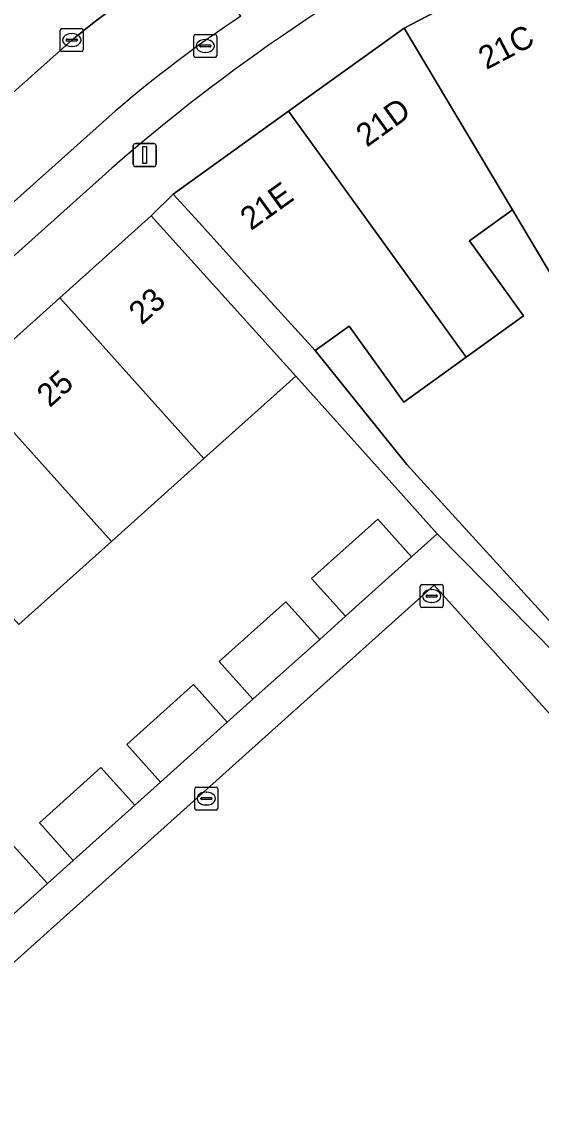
# Model space of a CAD drawing. Extents: x 162172 to 163187, y 382874 to 383685.
# Drawn here: x 162921.45 to 162944.01, y 383423.58 to 383471.34 of the extents above; entities that cross this region are included whole.
import ezdxf

# ---------------------------------------------------------------- set-up
doc = ezdxf.new("R2010")
doc.units = 0
for name, color, linetype in [('IMGEO_Berm_groen', 7, 'Continuous'), ('IMGEO_Erf', 7, 'Continuous'), ('IMGEO_Kolk', 7, 'Continuous'), ('IMGEO_Lichtmast', 7, 'Continuous'), ('IMGEO_Muur', 7, 'Continuous'), ('IMGEO_Pand', 7, 'Continuous'), ('IMGEO_Pand_nummerreeks', 7, 'Continuous'), ('IMGEO_Parkeervlak_open', 7, 'Continuous'), ('IMGEO_Rijbaan_lokaal_open', 7, 'Continuous'), ('IMGEO_Voetpad_open', 7, 'Continuous')]:
    doc.layers.add(name, color=color, linetype=linetype)

msp = doc.modelspace()

# ---------------------------------------------------------------- linework, layer by layer
at = {"layer": 'IMGEO_Berm_groen'}
for points in [[(162923.614, 383470.551), (162924.586, 383471.328), (162928.863, 383474.516), (162932.765, 383477.091)], [(162887.404, 383443.822), (162891.575, 383448.333), (162893.393, 383450.299), (162898.882, 383455.131), (162907.563, 383462.772), (162911.739, 383459.956), (162923.614, 383470.551)]]:
    msp.add_lwpolyline(points, dxfattribs=at)
msp.add_arc((162904.706, 383482.564), 18.574, 303.0532, 344.4091, dxfattribs=at)
at = {"layer": 'IMGEO_Erf'}
for points in [[(162946.028, 383457.695), (162942.771, 383463.163), (162940.906, 383461.821), (162943.254, 383458.56), (162940.75, 383456.757), (162938.046, 383454.81), (162935.668, 383458.112), (162934.187, 383457.046), (162938.178, 383452.092), (162945.233, 383444.352)], [(162921.087, 383435.508), (162922.556, 383433.87), (162923.674, 383434.873), (162922.205, 383436.511), (162924.882, 383438.913), (162926.351, 383437.275), (162927.469, 383438.279), (162926, 383439.916), (162928.9, 383442.519), (162930.369, 383440.881), (162931.489, 383441.885), (162930.02, 383443.523), (162932.923, 383446.127), (162934.392, 383444.489), (162935.509, 383445.491), (162934.04, 383447.129), (162936.915, 383449.709), (162938.384, 383448.071), (162939.501, 383449.073), (162938.032, 383450.711), (162933.349, 383455.933), (162929.354, 383452.351), (162925.334, 383448.746), (162921.313, 383445.141)]]:
    msp.add_lwpolyline(points, dxfattribs=at)
at = {"layer": 'IMGEO_Kolk'}
for p, q in [((162923.113, 383470.125), (162923.113, 383470.977)), ((162923.188, 383471.051), (162924.04, 383471.051)), ((162923.601, 383470.831), (162923.626, 383470.831)), ((162924.114, 383470.977), (162924.114, 383470.125)), ((162923.372, 383470.545), (162923.372, 383470.557)), ((162923.81, 383470.508), (162923.412, 383470.508)), ((162923.415, 383470.594), (162923.813, 383470.594)), ((162923.856, 383470.557), (162923.856, 383470.545)), ((162928.916, 383469.868), (162928.916, 383470.72)), ((162928.991, 383470.794), (162929.843, 383470.794)), ((162929.404, 383470.574), (162929.429, 383470.574)), ((162929.917, 383470.72), (162929.917, 383469.868)), ((162924.04, 383470.051), (162923.188, 383470.051)), ((162923.624, 383470.271), (162923.599, 383470.271)), ((162929.175, 383470.288), (162929.175, 383470.3)), ((162929.613, 383470.251), (162929.215, 383470.251)), ((162929.218, 383470.337), (162929.616, 383470.337)), ((162929.427, 383470.014), (162929.402, 383470.014)), ((162929.659, 383470.3), (162929.659, 383470.288)), ((162929.843, 383469.794), (162928.991, 383469.794)), ((162938.757, 383445.946), (162938.757, 383446.798)), ((162938.832, 383446.872), (162939.684, 383446.872)), ((162939.245, 383446.652), (162939.27, 383446.652)), ((162939.758, 383446.798), (162939.758, 383445.946)), ((162939.016, 383446.366), (162939.016, 383446.378)), ((162939.454, 383446.329), (162939.056, 383446.329)), ((162939.059, 383446.415), (162939.457, 383446.415)), ((162939.268, 383446.092), (162939.243, 383446.092)), ((162939.5, 383446.378), (162939.5, 383446.366)), ((162939.684, 383445.872), (162938.832, 383445.872)), ((162928.96, 383437.139), (162928.96, 383437.991)), ((162929.035, 383438.065), (162929.887, 383438.065)), ((162929.961, 383437.991), (162929.961, 383437.139)), ((162929.219, 383437.559), (162929.219, 383437.571)), ((162929.657, 383437.522), (162929.259, 383437.522)), ((162929.262, 383437.608), (162929.66, 383437.608)), ((162929.448, 383437.845), (162929.473, 383437.845)), ((162929.703, 383437.571), (162929.703, 383437.559)), ((162929.887, 383437.065), (162929.035, 383437.065)), ((162929.471, 383437.285), (162929.446, 383437.285))]:
    msp.add_line(p, q, dxfattribs=at)
for points in [[(162923.113, 383470.125), (162923.113, 383470.977)], [(162923.188, 383471.051), (162924.04, 383471.051)], [(162924.114, 383470.977), (162924.114, 383470.125)], [(162928.916, 383469.868), (162928.916, 383470.72)], [(162928.991, 383470.794), (162929.843, 383470.794)], [(162929.917, 383470.72), (162929.917, 383469.868)], [(162924.04, 383470.051), (162923.188, 383470.051)], [(162929.843, 383469.794), (162928.991, 383469.794)], [(162938.757, 383445.946), (162938.757, 383446.798)], [(162938.832, 383446.872), (162939.684, 383446.872)], [(162939.758, 383446.798), (162939.758, 383445.946)], [(162939.684, 383445.872), (162938.832, 383445.872)], [(162928.96, 383437.139), (162928.96, 383437.991)], [(162929.035, 383438.065), (162929.887, 383438.065)], [(162929.961, 383437.991), (162929.961, 383437.139)], [(162929.887, 383437.065), (162929.035, 383437.065)]]:
    msp.add_lwpolyline(points, dxfattribs=at)
for centre, radius, start, end in [((162923.19, 383470.975), 0.0765, 91.552, 178.448), ((162923.19, 383470.975), 0.0765, 91.552, 178.448), ((162924.038, 383470.975), 0.0765, 1.552, 88.448), ((162924.038, 383470.975), 0.0765, 1.552, 88.448), ((162923.412, 383470.554), 0.0403, 85.8775, 175.7526), ((162923.409, 383470.544), 0.0366, 178.938, 274.7102), ((162923.813, 383470.551), 0.043, 264.8664, 352.4533), ((162923.817, 383470.556), 0.0386, 1.7309, 96.639), ((162928.993, 383470.718), 0.0765, 91.552, 178.448), ((162928.993, 383470.718), 0.0765, 91.552, 178.448), ((162929.841, 383470.718), 0.0765, 1.552, 88.448), ((162929.841, 383470.718), 0.0765, 1.552, 88.448), ((162923.19, 383470.127), 0.0765, 181.552, 268.448), ((162923.19, 383470.127), 0.0765, 181.552, 268.448), ((162924.038, 383470.127), 0.0765, 271.552, 358.448), ((162924.038, 383470.127), 0.0765, 271.552, 358.448), ((162928.993, 383469.87), 0.0765, 181.552, 268.448), ((162928.993, 383469.87), 0.0765, 181.552, 268.448), ((162929.215, 383470.297), 0.0403, 85.8775, 175.7526), ((162929.212, 383470.287), 0.0366, 178.938, 274.7102), ((162929.616, 383470.294), 0.043, 264.8664, 352.4533), ((162929.62, 383470.299), 0.0386, 1.7309, 96.639), ((162929.841, 383469.87), 0.0765, 271.552, 358.448), ((162929.841, 383469.87), 0.0765, 271.552, 358.448), ((162938.834, 383446.796), 0.0765, 91.552, 178.448), ((162938.834, 383446.796), 0.0765, 91.552, 178.448), ((162939.682, 383446.796), 0.0765, 1.552, 88.448), ((162939.682, 383446.796), 0.0765, 1.552, 88.448), ((162939.056, 383446.375), 0.0403, 85.8775, 175.7526), ((162939.053, 383446.365), 0.0366, 178.938, 274.7102), ((162939.457, 383446.372), 0.043, 264.8664, 352.4533), ((162939.461, 383446.377), 0.0386, 1.7309, 96.639), ((162938.834, 383445.948), 0.0765, 181.552, 268.448), ((162938.834, 383445.948), 0.0765, 181.552, 268.448), ((162939.682, 383445.948), 0.0765, 271.552, 358.448), ((162939.682, 383445.948), 0.0765, 271.552, 358.448), ((162929.037, 383437.989), 0.0765, 91.552, 178.448), ((162929.037, 383437.989), 0.0765, 91.552, 178.448), ((162929.885, 383437.989), 0.0765, 1.552, 88.448), ((162929.885, 383437.989), 0.0765, 1.552, 88.448), ((162929.259, 383437.568), 0.0403, 85.8775, 175.7526), ((162929.256, 383437.558), 0.0366, 178.938, 274.7102), ((162929.66, 383437.565), 0.043, 264.8664, 352.4533), ((162929.664, 383437.57), 0.0386, 1.7309, 96.639), ((162929.037, 383437.141), 0.0765, 181.552, 268.448), ((162929.037, 383437.141), 0.0765, 181.552, 268.448), ((162929.885, 383437.141), 0.0765, 271.552, 358.448), ((162929.885, 383437.141), 0.0765, 271.552, 358.448)]:
    msp.add_arc(centre, radius, start, end, dxfattribs=at)
for centre, major_axis, ratio, start_param, end_param in [((162923.6, 383470.551), (-0.387, 0.002), 0.722429, 4.712389, 7.853982), ((162923.625, 383470.551), (-0.39, 0.002), 0.717154, 1.570796, 4.712389), ((162929.403, 383470.294), (-0.387, 0.002), 0.722429, 4.712389, 7.853982), ((162929.428, 383470.294), (-0.39, 0.002), 0.717154, 1.570796, 4.712389), ((162939.244, 383446.372), (-0.387, 0.002), 0.722429, 4.712389, 7.853982), ((162939.269, 383446.372), (-0.39, 0.002), 0.717154, 1.570796, 4.712389), ((162929.447, 383437.565), (-0.387, 0.002), 0.722429, 4.712389, 7.853982), ((162929.472, 383437.565), (-0.39, 0.002), 0.717154, 1.570796, 4.712389)]:
    msp.add_ellipse(centre, major_axis=major_axis, ratio=ratio, start_param=start_param, end_param=end_param, dxfattribs=at)
at = {"layer": 'IMGEO_Lichtmast'}
for p, q in [((162926.386, 383466.052), (162927.176, 383466.052)), ((162927.176, 383466.052), (162926.386, 383466.052)), ((162926.286, 383465.152), (162926.286, 383465.952)), ((162926.286, 383465.952), (162926.286, 383465.152)), ((162927.276, 383465.952), (162927.276, 383465.152)), ((162927.276, 383465.152), (162927.276, 383465.952)), ((162927.176, 383465.052), (162926.386, 383465.052)), ((162926.386, 383465.052), (162927.176, 383465.052))]:
    msp.add_line(p, q, dxfattribs=at)
msp.add_lwpolyline([(162926.706, 383465.927), (162926.856, 383465.927), (162926.856, 383465.177), (162926.706, 383465.177), (162926.706, 383465.927)], dxfattribs=at)
for centre, start, end in [((162926.386, 383465.952), 90, 180), ((162926.386, 383465.952), 90, 180), ((162927.176, 383465.952), 0, 90), ((162927.176, 383465.952), 360, 90), ((162926.386, 383465.152), 180, 270), ((162926.386, 383465.152), 180, 270), ((162927.176, 383465.152), 270, 0), ((162927.176, 383465.152), 270, 0)]:
    msp.add_arc(centre, 0.1, start, end, dxfattribs=at)
at = {"layer": 'IMGEO_Muur'}
msp.add_lwpolyline([(162947.75, 383440.698), (162939.501, 383449.073)], dxfattribs=at)
at = {"layer": 'IMGEO_Pand'}
for points in [[(162948.281, 383466.277), (162944.367, 383474.372), (162938.056, 383471.074), (162942.771, 383463.163), (162946.028, 383457.695), (162948.987, 383459.254), (162945.579, 383464.854)], [(162938.056, 383471.074), (162933.04, 383467.462), (162940.75, 383456.757), (162943.254, 383458.56), (162940.906, 383461.821), (162942.771, 383463.163)], [(162940.75, 383456.757), (162933.04, 383467.462), (162928.025, 383463.85), (162929.134, 383462.626), (162931.382, 383460.145), (162934.187, 383457.046), (162935.668, 383458.112), (162938.046, 383454.81)], [(162929.354, 383452.351), (162933.349, 383455.933), (162927.067, 383462.904), (162923.09, 383459.337)], [(162929.354, 383452.351), (162923.09, 383459.337), (162919.069, 383455.731), (162925.334, 383448.746)], [(162925.334, 383448.746), (162919.069, 383455.731), (162915.049, 383452.126), (162921.313, 383445.141)], [(162938.384, 383448.071), (162936.915, 383449.709), (162934.04, 383447.129), (162935.509, 383445.491)], [(162930.02, 383443.523), (162931.489, 383441.885), (162934.392, 383444.489), (162932.923, 383446.127)], [(162926, 383439.916), (162927.469, 383438.279), (162930.369, 383440.881), (162928.9, 383442.519)], [(162922.205, 383436.511), (162923.674, 383434.873), (162926.351, 383437.275), (162924.882, 383438.913)], [(162922.556, 383433.87), (162921.087, 383435.508), (162917.738, 383432.504), (162919.207, 383430.867)]]:
    msp.add_lwpolyline(points, close=True, dxfattribs=at)
at = {"layer": 'IMGEO_Parkeervlak_open'}
for points in [[(162925.505, 383467.463), (162876.516, 383423.635)], [(162877.943, 383424.117), (162879.207, 383424.011), (162879.944, 383424.284), (162925.349, 383464.98)]]:
    msp.add_lwpolyline(points, dxfattribs=at)
msp.add_lwpolyline([(162979.85, 383448.242), (162976.637, 383451.959), (162973.952, 383455.065), (162965.401, 383447.39), (162964.688, 383448.12), (162964.139, 383447.655), (162964.844, 383446.912), (162957.727, 383440.547), (162957.091, 383441.302), (162956.558, 383440.848), (162957.203, 383440.092), (162950.131, 383433.718), (162949.492, 383434.481), (162950.025, 383434.963), (162939.367, 383446.841), (162900.891, 383412.317), (162900.798, 383412.235), (162904.191, 383408.453), (162902.485, 383406.92), (162915.853, 383392.195), (162945.417, 383418.688), (162946.141, 383417.88), (162970.83, 383440.134)], close=True, dxfattribs=at)
for centre, radius, start, end in [((162980.069, 383402.144), 83.323, 117.42416, 131.05076), ((162961.77, 383425.171), 55.712, 123.5762, 130.6127)]:
    msp.add_arc(centre, radius, start, end, dxfattribs=at)
at = {"layer": 'IMGEO_Rijbaan_lokaal_open'}
for points in [[(162930.959, 383471.587), (162928.863, 383474.516), (162924.586, 383471.328), (162923.614, 383470.551), (162911.739, 383459.956), (162906.958, 383455.655), (162887.215, 383437.886), (162887.106, 383437.789), (162878.014, 383429.65), (162874.367, 383426.385)], [(162876.516, 383423.635), (162925.505, 383467.463)]]:
    msp.add_lwpolyline(points, dxfattribs=at)
msp.add_arc((162961.77, 383425.171), 55.712, 123.5762, 130.6127, dxfattribs=at)
at = {"layer": 'IMGEO_Voetpad_open'}
for points in [[(162919.069, 383455.731), (162923.09, 383459.337), (162927.067, 383462.904), (162928.025, 383463.85), (162933.04, 383467.462), (162938.056, 383471.074), (162944.367, 383474.372), (162950.032, 383477.155), (162955.157, 383479.674), (162960.558, 383482.342), (162961.525, 383482.819), (162964.604, 383484.34), (162964.909, 383484.491), (162966.526, 383485.282), (162968.154, 383486.078), (162968.453, 383486.224), (162971.544, 383487.737), (162972.65, 383488.397), (162985.706, 383494.911)], [(162900.891, 383412.317), (162939.367, 383446.841), (162950.025, 383434.963), (162956.548, 383440.86), (162956.558, 383440.848), (162957.091, 383441.302), (162964.139, 383447.655), (162964.688, 383448.12), (162973.308, 383455.853), (162973.952, 383455.065), (162976.637, 383451.959), (162978.797, 383453.89), (162980.323, 383455.255), (162981.83, 383456.602), (162980.873, 383458.519), (162980.081, 383460.105), (162978.864, 383462.543), (162980.496, 383464.181), (162983.785, 383465.796), (162979.296, 383475.076)], [(162925.349, 383464.98), (162879.944, 383424.284), (162879.207, 383424.011), (162877.943, 383424.117)], [(162945.233, 383444.352), (162938.178, 383452.092), (162934.187, 383457.046), (162931.382, 383460.145), (162929.134, 383462.626), (162928.025, 383463.85), (162927.067, 383462.904), (162933.349, 383455.933), (162938.032, 383450.711), (162939.501, 383449.073), (162938.384, 383448.071), (162935.509, 383445.491), (162934.392, 383444.489), (162931.489, 383441.885), (162930.369, 383440.881), (162927.469, 383438.279), (162926.351, 383437.275), (162923.674, 383434.873), (162922.556, 383433.87), (162919.207, 383430.867)]]:
    msp.add_lwpolyline(points, dxfattribs=at)
for centre, radius, start, end in [((162904.706, 383482.564), 18.574, 303.0532, 344.4091), ((162980.069, 383402.144), 83.323, 117.42416, 131.05076)]:
    msp.add_arc(centre, radius, start, end, dxfattribs=at)

# ---------------------------------------------------------------- texts
at = {"layer": 'IMGEO_Pand_nummerreeks'}
for s, rotation, p in [('21C', 27.5765, (162941.632, 383469.243)), ('21D', 35.7704, (162936.438, 383465.868)), ('21E', 35.7629, (162931.404, 383462.242)), ('23', 41.8864, (162926.655, 383458.129)), ('25', 41.8864, (162922.656, 383454.542))]:
    msp.add_text(s, height=1, rotation=rotation, dxfattribs=at).set_placement(p)

doc.saveas('drawing.dxf')
